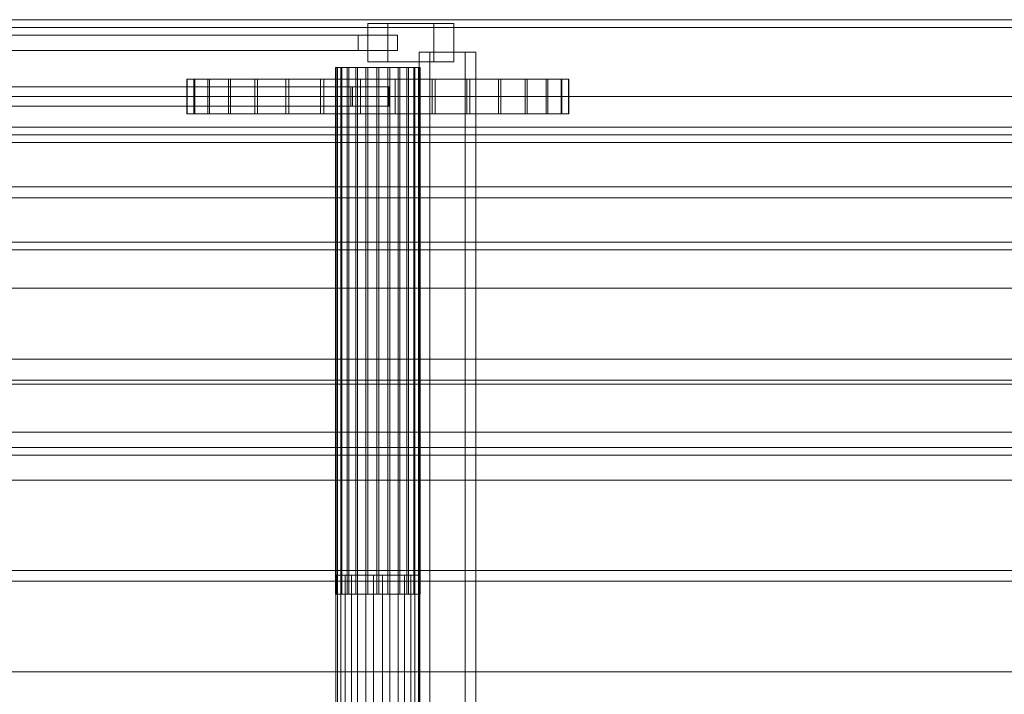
# Model space of a CAD drawing. Header units: millimetres. Extents: x -4395 to 65662, y -65530 to 6847.
# Tile 548 of 656: x 9972 to 10485, y -17512 to -17160. Entities that reach past the tile are written whole.
import ezdxf

# ---------------------------------------------------------------- set-up
doc = ezdxf.new("R2010")
doc.units = ezdxf.units.MM
doc.layers.add('superior_C01', color=7, linetype='Continuous', lineweight=0)
doc.layers.add('superior_mezcladora', color=7, linetype='Continuous', lineweight=0)

msp = doc.modelspace()

# ---------------------------------------------------------------- linework, layer by layer
at = {"layer": 'superior_C01'}
for p, q in [((10164.174, -17162), (10153.689, -17162)), ((10153.689, -17162), (10153.689, -17182)), ((10188.058, -17162), (10153.689, -17162)), ((10164.174, -17182), (10164.174, -17162)), ((10198.543, -17162), (10164.174, -17162)), ((10188.058, -17182), (10188.058, -17162)), ((10188.058, -17162), (10198.543, -17162)), ((10198.543, -17162), (10198.543, -17182)), ((9150.716, -17168), (10148.747, -17168)), ((10169.115, -17168), (9171.084, -17168)), ((10148.747, -17176), (10148.747, -17168)), ((10148.747, -17168), (10169.115, -17168)), ((10169.115, -17168), (10169.115, -17176)), ((9150.716, -17176), (10148.747, -17176)), ((9171.084, -17176), (10169.115, -17176)), ((10169.115, -17176), (10148.747, -17176)), ((10204.361, -17177), (10180.377, -17177)), ((10180.377, -17177), (10180.377, -17580)), ((10186.023, -17177), (10180.377, -17177)), ((10186.023, -17580), (10186.023, -17177)), ((10186.023, -17177), (10210.006, -17177)), ((10204.361, -17580), (10204.361, -17177)), ((10204.361, -17177), (10210.006, -17177)), ((10210.006, -17177), (10210.006, -17580)), ((10153.689, -17182), (10164.174, -17182)), ((10188.058, -17182), (10153.689, -17182)), ((10164.174, -17182), (10198.543, -17182)), ((10198.543, -17182), (10188.058, -17182)), ((10137.548, -17185), (10136.938, -17185)), ((10136.938, -17185), (10137.826, -17185)), ((10136.938, -17459.5), (10136.938, -17185)), ((10139.616, -17185), (10137.548, -17185)), ((10137.548, -17459.5), (10137.548, -17185)), ((10137.826, -17185), (10140.152, -17185)), ((10137.826, -17459.5), (10137.826, -17185)), ((10143.001, -17185), (10139.616, -17185)), ((10139.616, -17459.5), (10139.616, -17185)), ((10140.152, -17185), (10143.758, -17185)), ((10140.152, -17459.5), (10140.152, -17185)), ((10147.471, -17185), (10143.001, -17185)), ((10143.001, -17459.5), (10143.001, -17185)), ((10143.758, -17185), (10148.398, -17185)), ((10143.758, -17459.5), (10143.758, -17185)), ((10152.721, -17185), (10147.471, -17185)), ((10147.471, -17459.5), (10147.471, -17185)), ((10148.398, -17185), (10153.756, -17185)), ((10148.398, -17459.5), (10148.398, -17185)), ((10158.396, -17185), (10152.721, -17185)), ((10152.721, -17459.5), (10152.721, -17185)), ((10153.756, -17185), (10159.467, -17185)), ((10153.756, -17459.5), (10153.756, -17185)), ((10164.106, -17185), (10158.396, -17185)), ((10158.396, -17459.5), (10158.396, -17185)), ((10159.467, -17185), (10165.141, -17185)), ((10159.467, -17459.5), (10159.467, -17185)), ((10169.464, -17185), (10164.106, -17185)), ((10164.106, -17459.5), (10164.106, -17185)), ((10165.141, -17185), (10170.392, -17185)), ((10165.141, -17459.5), (10165.141, -17185)), ((10174.104, -17185), (10169.464, -17185)), ((10169.464, -17459.5), (10169.464, -17185)), ((10170.392, -17185), (10174.861, -17185)), ((10170.392, -17459.5), (10170.392, -17185)), ((10177.71, -17185), (10174.104, -17185)), ((10174.104, -17459.5), (10174.104, -17185)), ((10174.861, -17185), (10178.246, -17185)), ((10174.861, -17459.5), (10174.861, -17185)), ((10180.037, -17185), (10177.71, -17185)), ((10177.71, -17459.5), (10177.71, -17185)), ((10178.246, -17185), (10180.314, -17185)), ((10178.246, -17459.5), (10178.246, -17185)), ((10180.925, -17185), (10180.037, -17185)), ((10180.037, -17185), (10180.037, -17459.5)), ((10180.314, -17185), (10180.925, -17185)), ((10180.314, -17459.5), (10180.314, -17185)), ((10180.925, -17459.5), (10180.925, -17185)), ((9152.293, -17195), (10144.86, -17195)), ((10145.68, -17195), (9153.113, -17195)), ((9164.161, -17195), (10164.48, -17195)), ((10164.824, -17195), (9164.504, -17195)), ((10059.498, -17191), (10059.334, -17191)), ((10059.334, -17191), (10062.997, -17191)), ((10059.334, -17209), (10059.334, -17191)), ((10063.484, -17191), (10059.498, -17191)), ((10059.498, -17209), (10059.498, -17191)), ((10062.997, -17191), (10070.347, -17191)), ((10062.997, -17209), (10062.997, -17191)), ((10071.137, -17191), (10063.484, -17191)), ((10063.484, -17209), (10063.484, -17191)), ((10070.347, -17191), (10081.101, -17191)), ((10070.347, -17209), (10070.347, -17191)), ((10082.164, -17191), (10071.137, -17191)), ((10071.137, -17209), (10071.137, -17191)), ((10081.101, -17191), (10094.846, -17191)), ((10081.101, -17209), (10081.101, -17191)), ((10096.142, -17191), (10082.164, -17191)), ((10082.164, -17209), (10082.164, -17191)), ((10094.846, -17191), (10111.054, -17191)), ((10094.846, -17209), (10094.846, -17191)), ((10112.532, -17191), (10096.142, -17191)), ((10096.142, -17209), (10096.142, -17191)), ((10111.054, -17191), (10129.102, -17191)), ((10111.054, -17209), (10111.054, -17191)), ((10130.706, -17191), (10112.532, -17191)), ((10112.532, -17209), (10112.532, -17191)), ((10129.102, -17191), (10148.296, -17191)), ((10129.102, -17209), (10129.102, -17191)), ((10149.964, -17191), (10130.706, -17191)), ((10130.706, -17209), (10130.706, -17191)), ((10144.86, -17205), (10144.86, -17195)), ((10144.86, -17195), (10145.68, -17195)), ((10145.68, -17195), (10145.68, -17205)), ((10148.296, -17191), (10167.898, -17191)), ((10148.296, -17209), (10148.296, -17191)), ((10169.567, -17191), (10149.964, -17191)), ((10149.964, -17209), (10149.964, -17191)), ((10164.48, -17205), (10164.48, -17195)), ((10164.48, -17195), (10164.824, -17195)), ((10164.824, -17195), (10164.824, -17205)), ((10167.898, -17191), (10187.156, -17191)), ((10167.898, -17209), (10167.898, -17191)), ((10188.761, -17191), (10169.567, -17191)), ((10169.567, -17209), (10169.567, -17191)), ((10187.156, -17191), (10205.33, -17191)), ((10187.156, -17209), (10187.156, -17191)), ((10206.808, -17191), (10188.761, -17191)), ((10188.761, -17209), (10188.761, -17191)), ((10205.33, -17191), (10221.72, -17191)), ((10205.33, -17209), (10205.33, -17191)), ((10223.016, -17191), (10206.808, -17191)), ((10206.808, -17209), (10206.808, -17191)), ((10221.72, -17191), (10235.698, -17191)), ((10221.72, -17209), (10221.72, -17191)), ((10236.761, -17191), (10223.016, -17191)), ((10223.016, -17209), (10223.016, -17191)), ((10235.698, -17191), (10246.725, -17191)), ((10235.698, -17209), (10235.698, -17191)), ((10247.515, -17191), (10236.761, -17191)), ((10236.761, -17209), (10236.761, -17191)), ((10246.725, -17191), (10254.378, -17191)), ((10246.725, -17209), (10246.725, -17191)), ((10254.865, -17191), (10247.515, -17191)), ((10247.515, -17209), (10247.515, -17191)), ((10254.378, -17191), (10258.364, -17191)), ((10254.378, -17209), (10254.378, -17191)), ((10258.528, -17191), (10254.865, -17191)), ((10254.865, -17191), (10254.865, -17209)), ((10258.364, -17191), (10258.528, -17191)), ((10258.364, -17209), (10258.364, -17191)), ((10258.528, -17209), (10258.528, -17191)), ((9152.293, -17205), (10144.86, -17205)), ((9153.113, -17205), (10145.68, -17205)), ((9164.161, -17205), (10164.48, -17205)), ((9164.504, -17205), (10164.824, -17205)), ((10145.68, -17205), (10144.86, -17205)), ((10164.824, -17205), (10164.48, -17205)), ((10062.997, -17209), (10059.334, -17209)), ((10059.334, -17209), (10059.498, -17209)), ((10059.498, -17209), (10063.484, -17209)), ((10070.347, -17209), (10062.997, -17209)), ((10063.484, -17209), (10071.137, -17209)), ((10081.101, -17209), (10070.347, -17209)), ((10071.137, -17209), (10082.164, -17209)), ((10094.846, -17209), (10081.101, -17209)), ((10082.164, -17209), (10096.142, -17209)), ((10111.054, -17209), (10094.846, -17209)), ((10096.142, -17209), (10112.532, -17209)), ((10129.102, -17209), (10111.054, -17209)), ((10112.532, -17209), (10130.706, -17209)), ((10148.296, -17209), (10129.102, -17209)), ((10130.706, -17209), (10149.964, -17209)), ((10167.898, -17209), (10148.296, -17209)), ((10149.964, -17209), (10169.567, -17209)), ((10187.156, -17209), (10167.898, -17209)), ((10169.567, -17209), (10188.761, -17209)), ((10205.33, -17209), (10187.156, -17209)), ((10188.761, -17209), (10206.808, -17209)), ((10221.72, -17209), (10205.33, -17209)), ((10206.808, -17209), (10223.016, -17209)), ((10235.698, -17209), (10221.72, -17209)), ((10223.016, -17209), (10236.761, -17209)), ((10246.725, -17209), (10235.698, -17209)), ((10236.761, -17209), (10247.515, -17209)), ((10254.378, -17209), (10246.725, -17209)), ((10247.515, -17209), (10254.865, -17209)), ((10258.364, -17209), (10254.378, -17209)), ((10254.865, -17209), (10258.528, -17209)), ((10258.528, -17209), (10258.364, -17209)), ((10137.826, -17449.5), (10137.056, -17449.5)), ((10137.056, -17449.5), (10139.616, -17449.5)), ((10137.056, -17449.5), (10137.056, -17549.5)), ((10141.808, -17449.5), (10137.826, -17449.5)), ((10137.826, -17449.5), (10137.826, -17549.5)), ((10139.616, -17449.5), (10145.117, -17449.5)), ((10139.616, -17449.5), (10139.616, -17549.5)), ((10148.398, -17449.5), (10141.808, -17449.5)), ((10141.808, -17449.5), (10141.808, -17549.5)), ((10145.117, -17449.5), (10152.721, -17449.5)), ((10145.117, -17449.5), (10145.117, -17549.5)), ((10156.591, -17449.5), (10148.398, -17449.5)), ((10148.398, -17449.5), (10148.398, -17549.5)), ((10152.721, -17449.5), (10161.271, -17449.5)), ((10152.721, -17449.5), (10152.721, -17549.5)), ((10165.141, -17449.5), (10156.591, -17449.5)), ((10156.591, -17449.5), (10156.591, -17549.5)), ((10161.271, -17449.5), (10169.464, -17449.5)), ((10161.271, -17449.5), (10161.271, -17549.5)), ((10172.745, -17449.5), (10165.141, -17449.5)), ((10165.141, -17449.5), (10165.141, -17549.5)), ((10169.464, -17449.5), (10176.054, -17449.5)), ((10169.464, -17449.5), (10169.464, -17549.5)), ((10178.246, -17449.5), (10172.745, -17449.5)), ((10172.745, -17449.5), (10172.745, -17549.5)), ((10176.054, -17449.5), (10180.037, -17449.5)), ((10176.054, -17449.5), (10176.054, -17549.5)), ((10180.806, -17449.5), (10178.246, -17449.5)), ((10178.246, -17449.5), (10178.246, -17549.5)), ((10180.037, -17449.5), (10180.806, -17449.5)), ((10180.037, -17549.5), (10180.037, -17449.5)), ((10180.806, -17449.5), (10180.806, -17549.5)), ((10137.826, -17459.5), (10136.938, -17459.5)), ((10136.938, -17459.5), (10137.548, -17459.5)), ((10137.548, -17459.5), (10139.616, -17459.5)), ((10140.152, -17459.5), (10137.826, -17459.5)), ((10139.616, -17459.5), (10143.001, -17459.5)), ((10143.758, -17459.5), (10140.152, -17459.5)), ((10143.001, -17459.5), (10147.471, -17459.5)), ((10148.398, -17459.5), (10143.758, -17459.5)), ((10147.471, -17459.5), (10152.721, -17459.5)), ((10153.756, -17459.5), (10148.398, -17459.5)), ((10152.721, -17459.5), (10158.396, -17459.5)), ((10159.467, -17459.5), (10153.756, -17459.5)), ((10158.396, -17459.5), (10164.106, -17459.5)), ((10165.141, -17459.5), (10159.467, -17459.5)), ((10164.106, -17459.5), (10169.464, -17459.5)), ((10170.392, -17459.5), (10165.141, -17459.5)), ((10169.464, -17459.5), (10174.104, -17459.5)), ((10174.861, -17459.5), (10170.392, -17459.5)), ((10174.104, -17459.5), (10177.71, -17459.5)), ((10178.246, -17459.5), (10174.861, -17459.5)), ((10177.71, -17459.5), (10180.037, -17459.5)), ((10180.314, -17459.5), (10178.246, -17459.5)), ((10180.037, -17459.5), (10180.925, -17459.5)), ((10180.925, -17459.5), (10180.314, -17459.5))]:
    msp.add_line(p, q, dxfattribs=at)
at = {"layer": 'superior_mezcladora'}
for p, q in [((11863.637, -17160), (9796.97, -17160)), ((9798.492, -17160), (11865.158, -17160)), ((9798.492, -17164), (11865.158, -17164)), ((11884.938, -17160), (9818.271, -17160)), ((11884.938, -17164), (9818.271, -17164)), ((9819.793, -17160), (11886.459, -17160)), ((9808.381, -17200), (16008.381, -17200)), ((11863.637, -17220), (9796.97, -17220)), ((11865.158, -17216), (9798.492, -17216)), ((9798.492, -17220), (11865.158, -17220)), ((9818.271, -17216), (11884.938, -17216)), ((11884.938, -17220), (9818.271, -17220)), ((9819.793, -17220), (11886.459, -17220)), ((9798.492, -17224), (11865.158, -17224)), ((11884.938, -17224), (9818.271, -17224)), ((9808.381, -17247.2), (16008.381, -17247.2)), ((16008.381, -17252.8), (9808.381, -17252.8)), ((11865.158, -17276), (9798.492, -17276)), ((9818.271, -17276), (11884.938, -17276)), ((9796.97, -17280), (11863.637, -17280)), ((11865.158, -17280), (9798.492, -17280)), ((9818.271, -17280), (11884.938, -17280)), ((11886.459, -17280), (9819.793, -17280)), ((16008.381, -17300), (9808.381, -17300)), ((9808.381, -17337), (16008.381, -17337)), ((9808.381, -17348), (16008.381, -17348)), ((9808.381, -17350), (16008.381, -17350)), ((16008.381, -17375), (9808.381, -17375)), ((9833.381, -17375), (15408.381, -17375)), ((16008.381, -17383), (9808.381, -17383)), ((16008.381, -17387), (9808.381, -17387)), ((9733.381, -17400), (16053.381, -17400)), ((9733.381, -17447.2), (16053.381, -17447.2)), ((16053.381, -17452.8), (9733.381, -17452.8)), ((16053.381, -17500), (9733.381, -17500))]:
    msp.add_line(p, q, dxfattribs=at)

doc.saveas('drawing.dxf')
